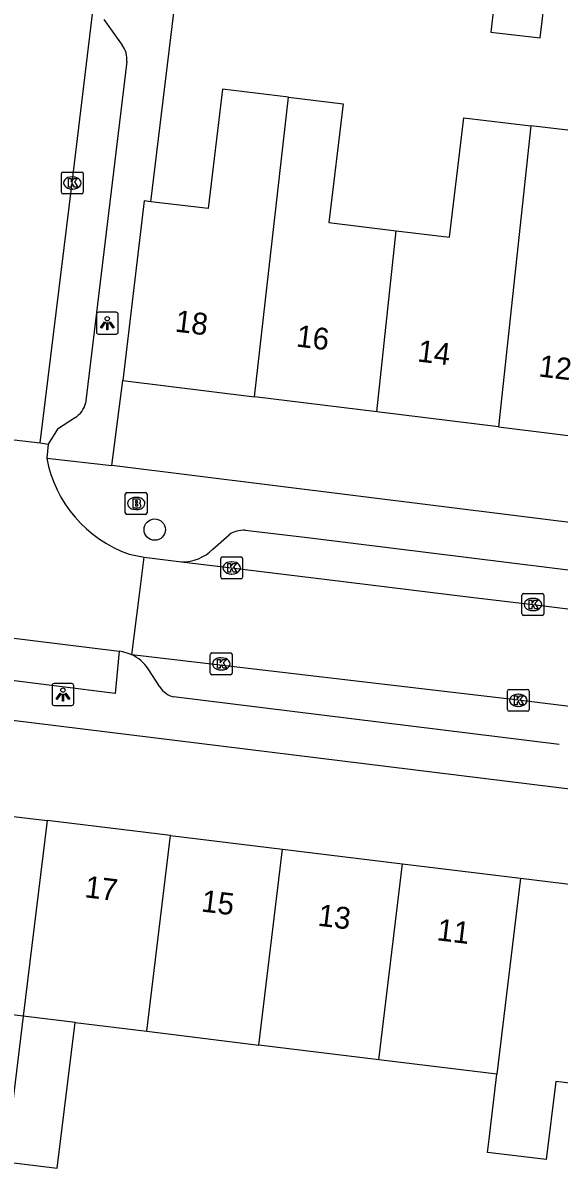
# Model space of a CAD drawing. Extents: x 158087 to 159494, y 382905 to 383981.
# Drawn here: x 158501.6 to 158526.2, y 383223.8 to 383276.3 of the extents above; entities that cross this region are included whole.
import ezdxf

# ---------------------------------------------------------------- set-up
doc = ezdxf.new("R2010")
doc.units = 0
for name, color, linetype in [('IMGEO_Boom', 7, 'Continuous'), ('IMGEO_Brandkraan', 7, 'Continuous'), ('IMGEO_Kolk', 7, 'Continuous'), ('IMGEO_Lichtpunt', 7, 'Continuous'), ('IMGEO_Muur', 7, 'Continuous'), ('IMGEO_Pand', 7, 'Continuous'), ('IMGEO_Pand_nummerreeks', 7, 'Continuous'), ('IMGEO_Rijbaan_lokaal_open', 7, 'Continuous'), ('IMGEO_Voetpad_open', 7, 'Continuous')]:
    doc.layers.add(name, color=color, linetype=linetype)

msp = doc.modelspace()

# ---------------------------------------------------------------- linework, layer by layer
at = {"layer": 'IMGEO_Boom'}
msp.add_circle((158507.643, 383253.088), 0.489, dxfattribs=at)
at = {"layer": 'IMGEO_Brandkraan'}
for p, q in [((158506.293, 383253.861), (158506.293, 383254.713)), ((158506.368, 383254.787), (158507.22, 383254.787)), ((158506.781, 383254.567), (158506.806, 383254.567)), ((158507.294, 383254.713), (158507.294, 383253.861)), ((158506.804, 383254.007), (158506.779, 383254.007)), ((158507.22, 383253.787), (158506.368, 383253.787))]:
    msp.add_line(p, q, dxfattribs=at)
for points in [[(158506.293, 383253.861), (158506.293, 383254.713)], [(158506.368, 383254.787), (158507.22, 383254.787)], [(158506.641, 383254.487), (158506.641, 383254.087), (158506.854, 383254.087)], [(158506.872, 383254.487), (158506.641, 383254.487)], [(158506.82, 383254.406), (158506.766, 383254.406), (158506.766, 383254.33)], [(158507.294, 383254.713), (158507.294, 383253.861)], [(158506.766, 383254.33), (158506.819, 383254.33)], [(158506.828, 383254.254), (158506.766, 383254.254), (158506.766, 383254.173)], [(158506.766, 383254.173), (158506.828, 383254.173)], [(158507.22, 383253.787), (158506.368, 383253.787)]]:
    msp.add_lwpolyline(points, dxfattribs=at)
for centre, radius, start, end in [((158506.37, 383254.711), 0.0765, 91.552, 178.448), ((158506.37, 383254.711), 0.0765, 91.552, 178.448), ((158506.821, 383254.368), 0.0379, 267.8285, 90.9355), ((158506.876, 383254.342), 0.145, 59.4692, 91.5367), ((158506.901, 383254.389), 0.0922, 285.5137, 58.1501), ((158507.218, 383254.711), 0.0765, 1.552, 88.448), ((158507.218, 383254.711), 0.0765, 1.552, 88.448), ((158506.829, 383254.213), 0.0404, 269.8759, 90.5077), ((158506.86, 383254.338), 0.251, 268.6676, 293.5347), ((158506.906, 383254.197), 0.105, 301.3115, 78.989), ((158506.37, 383253.863), 0.0765, 181.552, 268.448), ((158506.37, 383253.863), 0.0765, 181.552, 268.448), ((158507.218, 383253.863), 0.0765, 271.552, 358.448), ((158507.218, 383253.863), 0.0765, 271.552, 358.448)]:
    msp.add_arc(centre, radius, start, end, dxfattribs=at)
for centre, major_axis, ratio, start_param, end_param in [((158506.78, 383254.287), (-0.387, 0.002), 0.722429, 4.712389, 7.853982), ((158506.805, 383254.287), (-0.39, 0.002), 0.717154, 1.570796, 4.712389)]:
    msp.add_ellipse(centre, major_axis=major_axis, ratio=ratio, start_param=start_param, end_param=end_param, dxfattribs=at)
at = {"layer": 'IMGEO_Kolk'}
for p, q in [((158503.368, 383268.543), (158503.368, 383269.395)), ((158503.443, 383269.469), (158504.295, 383269.469)), ((158503.856, 383269.249), (158503.881, 383269.249)), ((158504.369, 383269.395), (158504.369, 383268.543)), ((158503.879, 383268.689), (158503.854, 383268.689)), ((158504.295, 383268.469), (158503.443, 383268.469)), ((158510.741, 383251.834), (158511.593, 383251.834)), ((158510.666, 383250.908), (158510.666, 383251.76)), ((158511.154, 383251.614), (158511.179, 383251.614)), ((158511.667, 383251.76), (158511.667, 383250.908)), ((158511.593, 383250.834), (158510.741, 383250.834)), ((158511.177, 383251.054), (158511.152, 383251.054)), ((158524.469, 383249.232), (158524.469, 383250.084)), ((158524.544, 383250.158), (158525.396, 383250.158)), ((158524.957, 383249.938), (158524.982, 383249.938)), ((158525.47, 383250.084), (158525.47, 383249.232)), ((158525.396, 383249.158), (158524.544, 383249.158)), ((158524.98, 383249.378), (158524.955, 383249.378)), ((158510.19, 383246.511), (158510.19, 383247.363)), ((158510.265, 383247.437), (158511.117, 383247.437)), ((158510.678, 383247.217), (158510.703, 383247.217)), ((158511.191, 383247.363), (158511.191, 383246.511)), ((158510.701, 383246.657), (158510.676, 383246.657)), ((158511.117, 383246.437), (158510.265, 383246.437)), ((158523.799, 383244.842), (158523.799, 383245.694)), ((158523.874, 383245.768), (158524.726, 383245.768)), ((158524.287, 383245.548), (158524.312, 383245.548)), ((158524.8, 383245.694), (158524.8, 383244.842)), ((158524.31, 383244.988), (158524.285, 383244.988)), ((158524.726, 383244.768), (158523.874, 383244.768))]:
    msp.add_line(p, q, dxfattribs=at)
for points in [[(158503.368, 383268.543), (158503.368, 383269.395)], [(158503.443, 383269.469), (158504.295, 383269.469)], [(158503.689, 383269.169), (158503.812, 383269.169), (158503.812, 383269.018), (158503.942, 383269.169), (158504.106, 383269.169), (158503.96, 383269.018), (158504.113, 383268.769), (158503.961, 383268.769), (158503.876, 383268.933), (158503.812, 383268.866), (158503.812, 383268.769), (158503.689, 383268.769), (158503.689, 383269.169)], [(158504.369, 383269.395), (158504.369, 383268.543)], [(158504.295, 383268.469), (158503.443, 383268.469)], [(158510.741, 383251.834), (158511.593, 383251.834)], [(158510.666, 383250.908), (158510.666, 383251.76)], [(158510.987, 383251.534), (158511.11, 383251.534), (158511.11, 383251.383), (158511.24, 383251.534), (158511.404, 383251.534), (158511.258, 383251.383), (158511.411, 383251.134), (158511.259, 383251.134), (158511.174, 383251.298), (158511.11, 383251.231), (158511.11, 383251.134), (158510.987, 383251.134), (158510.987, 383251.534)], [(158511.667, 383251.76), (158511.667, 383250.908)], [(158511.593, 383250.834), (158510.741, 383250.834)], [(158524.469, 383249.232), (158524.469, 383250.084)], [(158524.544, 383250.158), (158525.396, 383250.158)], [(158524.79, 383249.858), (158524.913, 383249.858), (158524.913, 383249.707), (158525.043, 383249.858), (158525.207, 383249.858), (158525.061, 383249.707), (158525.214, 383249.458), (158525.062, 383249.458), (158524.977, 383249.622), (158524.913, 383249.555), (158524.913, 383249.458), (158524.79, 383249.458), (158524.79, 383249.858)], [(158525.47, 383250.084), (158525.47, 383249.232)], [(158525.396, 383249.158), (158524.544, 383249.158)], [(158510.19, 383246.511), (158510.19, 383247.363)], [(158510.265, 383247.437), (158511.117, 383247.437)], [(158510.511, 383247.137), (158510.634, 383247.137), (158510.634, 383246.986), (158510.764, 383247.137), (158510.928, 383247.137), (158510.782, 383246.986), (158510.935, 383246.737), (158510.783, 383246.737), (158510.698, 383246.901), (158510.634, 383246.834), (158510.634, 383246.737), (158510.511, 383246.737), (158510.511, 383247.137)], [(158511.191, 383247.363), (158511.191, 383246.511)], [(158511.117, 383246.437), (158510.265, 383246.437)], [(158523.799, 383244.842), (158523.799, 383245.694)], [(158523.874, 383245.768), (158524.726, 383245.768)], [(158524.8, 383245.694), (158524.8, 383244.842)], [(158524.12, 383245.468), (158524.243, 383245.468), (158524.243, 383245.317), (158524.373, 383245.468), (158524.537, 383245.468), (158524.391, 383245.317), (158524.544, 383245.068), (158524.392, 383245.068), (158524.307, 383245.232), (158524.243, 383245.165), (158524.243, 383245.068), (158524.12, 383245.068), (158524.12, 383245.468)], [(158524.726, 383244.768), (158523.874, 383244.768)]]:
    msp.add_lwpolyline(points, dxfattribs=at)
for centre, start, end in [((158503.445, 383269.393), 91.552, 178.448), ((158503.445, 383269.393), 91.552, 178.448), ((158504.293, 383269.393), 1.552, 88.448), ((158504.293, 383269.393), 1.552, 88.448), ((158503.445, 383268.545), 181.552, 268.448), ((158503.445, 383268.545), 181.552, 268.448), ((158504.293, 383268.545), 271.552, 358.448), ((158504.293, 383268.545), 271.552, 358.448), ((158510.743, 383251.758), 91.552, 178.448), ((158510.743, 383251.758), 91.552, 178.448), ((158511.591, 383251.758), 1.552, 88.448), ((158511.591, 383251.758), 1.552, 88.448), ((158510.743, 383250.91), 181.552, 268.448), ((158510.743, 383250.91), 181.552, 268.448), ((158511.591, 383250.91), 271.552, 358.448), ((158511.591, 383250.91), 271.552, 358.448), ((158524.546, 383250.082), 91.552, 178.448), ((158524.546, 383250.082), 91.552, 178.448), ((158525.394, 383250.082), 1.552, 88.448), ((158525.394, 383250.082), 1.552, 88.448), ((158524.546, 383249.234), 181.552, 268.448), ((158524.546, 383249.234), 181.552, 268.448), ((158525.394, 383249.234), 271.552, 358.448), ((158525.394, 383249.234), 271.552, 358.448), ((158510.267, 383247.361), 91.552, 178.448), ((158510.267, 383247.361), 91.552, 178.448), ((158511.115, 383247.361), 1.552, 88.448), ((158511.115, 383247.361), 1.552, 88.448), ((158510.267, 383246.513), 181.552, 268.448), ((158510.267, 383246.513), 181.552, 268.448), ((158511.115, 383246.513), 271.552, 358.448), ((158511.115, 383246.513), 271.552, 358.448), ((158523.876, 383245.692), 91.552, 178.448), ((158523.876, 383245.692), 91.552, 178.448), ((158524.724, 383245.692), 1.552, 88.448), ((158524.724, 383245.692), 1.552, 88.448), ((158523.876, 383244.844), 181.552, 268.448), ((158523.876, 383244.844), 181.552, 268.448), ((158524.724, 383244.844), 271.552, 358.448), ((158524.724, 383244.844), 271.552, 358.448)]:
    msp.add_arc(centre, 0.0765, start, end, dxfattribs=at)
for centre, major_axis, ratio, start_param, end_param in [((158503.855, 383268.969), (-0.387, 0.002), 0.722429, 4.712389, 7.853982), ((158503.88, 383268.969), (-0.39, 0.002), 0.717154, 1.570796, 4.712389), ((158511.153, 383251.334), (-0.387, 0.002), 0.722429, 4.712389, 7.853982), ((158511.178, 383251.334), (-0.39, 0.002), 0.717154, 1.570796, 4.712389), ((158524.956, 383249.658), (-0.387, 0.002), 0.722429, 4.712389, 7.853982), ((158524.981, 383249.658), (-0.39, 0.002), 0.717154, 1.570796, 4.712389), ((158510.677, 383246.937), (-0.387, 0.002), 0.722429, 4.712389, 7.853982), ((158510.702, 383246.937), (-0.39, 0.002), 0.717154, 1.570796, 4.712389), ((158524.286, 383245.268), (-0.387, 0.002), 0.722429, 4.712389, 7.853982), ((158524.311, 383245.268), (-0.39, 0.002), 0.717154, 1.570796, 4.712389)]:
    msp.add_ellipse(centre, major_axis=major_axis, ratio=ratio, start_param=start_param, end_param=end_param, dxfattribs=at)
at = {"layer": 'IMGEO_Lichtpunt'}
for p, q in [((158504.972, 383262.948), (158504.972, 383262.141)), ((158504.972, 383262.948), (158504.972, 383262.141)), ((158505.874, 383263.043), (158505.066, 383263.043)), ((158505.874, 383263.043), (158505.066, 383263.043)), ((158505.968, 383262.141), (158505.968, 383262.948)), ((158505.968, 383262.141), (158505.968, 383262.948)), ((158505.066, 383262.047), (158505.874, 383262.047)), ((158505.066, 383262.047), (158505.874, 383262.047)), ((158503.841, 383246.032), (158503.033, 383246.032)), ((158503.841, 383246.032), (158503.033, 383246.032)), ((158502.939, 383245.937), (158502.939, 383245.13)), ((158502.939, 383245.937), (158502.939, 383245.13)), ((158503.935, 383245.13), (158503.935, 383245.937)), ((158503.935, 383245.13), (158503.935, 383245.937)), ((158503.033, 383245.036), (158503.841, 383245.036)), ((158503.033, 383245.036), (158503.841, 383245.036))]:
    msp.add_line(p, q, dxfattribs=at)
for points in [[(158505.346, 383262.612), (158505.385, 383262.584), (158505.197, 383262.322), (158505.159, 383262.349), (158505.346, 383262.612)], [(158505.448, 383262.564), (158505.495, 383262.564), (158505.495, 383262.242), (158505.448, 383262.242), (158505.448, 383262.564)], [(158505.558, 383262.584), (158505.596, 383262.611), (158505.783, 383262.349), (158505.744, 383262.321), (158505.558, 383262.584)], [(158503.313, 383245.601), (158503.352, 383245.573), (158503.164, 383245.311), (158503.126, 383245.338), (158503.313, 383245.601)], [(158503.415, 383245.553), (158503.462, 383245.553), (158503.462, 383245.231), (158503.415, 383245.231), (158503.415, 383245.553)], [(158503.525, 383245.573), (158503.563, 383245.6), (158503.75, 383245.338), (158503.711, 383245.31), (158503.525, 383245.573)]]:
    msp.add_lwpolyline(points, dxfattribs=at)
for centre in [(158505.471, 383262.746), (158503.438, 383245.735)]:
    msp.add_circle(centre, 0.0994, dxfattribs=at)
for centre, start, end in [((158505.066, 383262.948), 90, 180), ((158505.066, 383262.948), 90, 180), ((158505.874, 383262.948), 0, 90), ((158505.874, 383262.948), 0, 90), ((158505.066, 383262.141), 180, 270), ((158505.066, 383262.141), 180, 270), ((158505.874, 383262.141), 270, 0), ((158505.874, 383262.141), 270, 360), ((158503.033, 383245.937), 90, 180), ((158503.033, 383245.937), 90, 180), ((158503.841, 383245.937), 0, 90), ((158503.841, 383245.937), 0, 90), ((158503.033, 383245.13), 180, 270), ((158503.033, 383245.13), 180, 270), ((158503.841, 383245.13), 270, 0), ((158503.841, 383245.13), 270, 360)]:
    msp.add_arc(centre, 0.0946, start, end, dxfattribs=at)
at = {"layer": 'IMGEO_Muur'}
msp.add_lwpolyline([(158507.469, 383268.111), (158508.652, 383277.913)], dxfattribs=at)
at = {"layer": 'IMGEO_Pand'}
for points in [[(158523.453, 383279.464), (158523.04, 383275.879), (158525.309, 383275.617), (158525.723, 383279.202)], [(158513.77, 383272.893), (158510.743, 383273.257), (158510.085, 383267.796), (158507.469, 383268.111)], [(158512.21, 383259.173), (158513.77, 383272.893)], [(158513.77, 383272.893), (158516.274, 383272.591), (158515.618, 383267.153), (158518.702, 383266.781)], [(158518.702, 383266.781), (158521.148, 383266.486), (158521.809, 383271.957), (158524.878, 383271.588)], [(158524.878, 383271.588), (158523.4, 383257.793)], [(158529.577, 383265.474), (158526.723, 383265.818), (158527.351, 383271.291), (158524.878, 383271.588)], [(158507.469, 383268.111), (158507.166, 383268.147), (158506.181, 383259.916)], [(158517.822, 383258.481), (158518.702, 383266.781)], [(158506.181, 383259.916), (158512.21, 383259.173)], [(158517.822, 383258.481), (158512.21, 383259.173)], [(158523.4, 383257.793), (158517.822, 383258.481)], [(158523.4, 383257.793), (158528.551, 383257.159)], [(158497.517, 383240.394), (158500, 383240.091), (158502.71, 383239.761)], [(158502.71, 383239.761), (158501.616, 383230.799)], [(158508.368, 383239.07), (158502.71, 383239.761)], [(158507.275, 383230.106), (158508.368, 383239.07)], [(158508.368, 383239.07), (158513.498, 383238.445)], [(158512.415, 383229.477), (158513.498, 383238.445)], [(158513.498, 383238.445), (158518.992, 383237.775)], [(158517.91, 383228.804), (158518.992, 383237.775)], [(158518.992, 383237.775), (158524.404, 383237.115)], [(158524.404, 383237.115), (158523.32, 383228.141)], [(158524.404, 383237.115), (158529.904, 383236.444)], [(158501.616, 383230.799), (158500, 383230.997), (158496.419, 383231.436)], [(158501.616, 383230.799), (158500.802, 383224.131), (158503.18, 383223.84), (158503.994, 383230.508)], [(158503.994, 383230.508), (158501.616, 383230.799)], [(158503.994, 383230.508), (158507.275, 383230.106)], [(158507.275, 383230.106), (158512.415, 383229.477)], [(158517.91, 383228.804), (158512.415, 383229.477)], [(158523.32, 383228.141), (158517.91, 383228.804)], [(158528.82, 383227.467), (158526.013, 383227.811), (158525.575, 383224.232), (158522.887, 383224.556), (158522.96, 383225.163), (158523.32, 383228.141)]]:
    msp.add_lwpolyline(points, dxfattribs=at)
at = {"layer": 'IMGEO_Rijbaan_lokaal_open'}
for points in [[(158502.387, 383257.071), (158503.867, 383268.969), (158504.919, 383277.738)], [(158499.061, 383257.447), (158500, 383257.341), (158502.387, 383257.071)], [(158502.387, 383257.071), (158502.767, 383257.007)], [(158502.767, 383257.007), (158502.696, 383256.359)], [(158506.466, 383251.965), (158507.162, 383251.821)], [(158506.597, 383247.359), (158506.931, 383250), (158507.162, 383251.821)], [(158507.162, 383251.821), (158508.865, 383251.607)], [(158508.865, 383251.607), (158511.166, 383251.332), (158515.542, 383250.802), (158522.118, 383250), (158524.966, 383249.656), (158540.697, 383247.714), (158555.572, 383245.902), (158556.395, 383245.816), (158557.139, 383245.805), (158558.233, 383245.857)], [(158500.701, 383248.175), (158506.016, 383247.517)], [(158506.597, 383247.359), (158506.466, 383247.402), (158506.181, 383247.495), (158506.016, 383247.517)], [(158556.058, 383241.376), (158552.411, 383241.836), (158539.945, 383243.351), (158524.296, 383245.269), (158506.597, 383247.359)]]:
    msp.add_lwpolyline(points, dxfattribs=at)
msp.add_arc((158508.393, 383257.433), 5.798, 190.6745, 250.5839, dxfattribs=at)
at = {"layer": 'IMGEO_Voetpad_open'}
for points in [[(158507.469, 383268.111), (158508.652, 383277.913)], [(158505.305, 383276.458), (158506.155, 383275.275)], [(158506.359, 383274.53), (158504.475, 383258.868)], [(158505.675, 383256.031), (158506.181, 383259.916)], [(158504.006, 383258.231), (158503.182, 383257.687), (158502.767, 383257.007)], [(158502.696, 383256.359), (158505.675, 383256.031)], [(158559.351, 383249.35), (158554.129, 383250), (158505.675, 383256.031)], [(158510.301, 383252.191), (158511.049, 383252.854)], [(158511.786, 383253.063), (158514.765, 383252.707), (158536.699, 383250), (158555.506, 383247.692)], [(158506.016, 383247.517), (158505.834, 383245.585), (158500.466, 383246.258), (158500.701, 383248.175)], [(158507.882, 383245.88), (158507.337, 383246.712)], [(158526.169, 383243.244), (158508.498, 383245.426)], [(158498.052, 383244.744), (158500, 383244.504), (158557.145, 383237.463)]]:
    msp.add_lwpolyline(points, dxfattribs=at)
for centre, radius, start, end in [((158505.345, 383274.653), 1.022, 353.0993, 37.5281), ((158503.416, 383259.157), 1.098, 302.5249, 344.7493), ((158511.738, 383251.827), 1.237, 87.7985, 123.8663), ((158508.894, 383253.593), 1.986, 269.163, 315.0987), ((158505.827, 383245.732), 1.8, 32.9921, 64.6799), ((158508.734, 383246.391), 0.994, 210.965, 256.2536)]:
    msp.add_arc(centre, radius, start, end, dxfattribs=at)

# ---------------------------------------------------------------- texts
at = {"layer": 'IMGEO_Pand_nummerreeks'}
for s, rotation, p in [('18', 352.9729, (158508.539, 383262.164)), ('16', 352.9729, (158514.092, 383261.48)), ('14', 352.9729, (158519.647, 383260.795)), ('12', 352.9729, (158525.199, 383260.11)), ('17', 353.0443, (158504.401, 383236.25)), ('15', 353.0443, (158509.741, 383235.599)), ('13', 353.0466, (158515.082, 383234.948)), ('11', 353.0466, (158520.535, 383234.282))]:
    msp.add_text(s, height=1, rotation=rotation, dxfattribs=at).set_placement(p)

doc.saveas('drawing.dxf')
